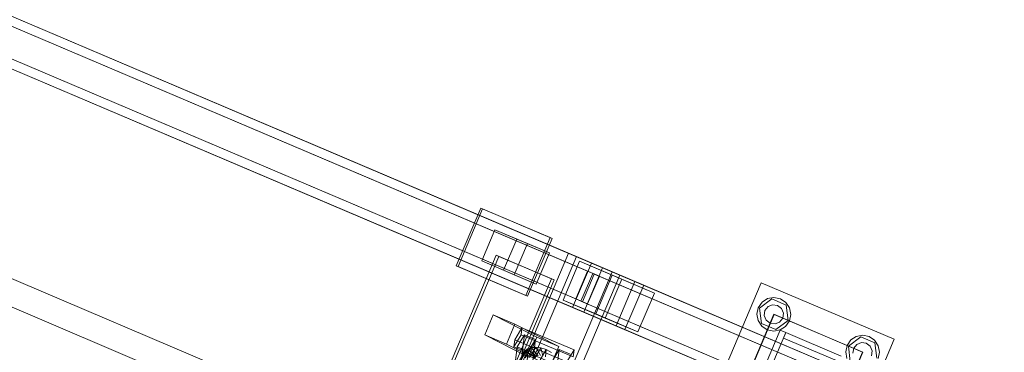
# Model space of a CAD drawing. Header units: millimetres. Extents: x -4738 to 65662, y -68080 to 6847.
# Tile 590 of 656: x 24950 to 25767, y -20803 to -20528. Entities that reach past the tile are written whole.
import ezdxf

# ---------------------------------------------------------------- set-up
doc = ezdxf.new("R2010")
doc.units = ezdxf.units.MM
doc.layers.add('superior_C10', color=7, linetype='Continuous', lineweight=0)

msp = doc.modelspace()

# ---------------------------------------------------------------- linework, layer by layer
at = {"layer": 'superior_C10'}
for p, q in [((27880.277, -21988.995), (18436.834, -17980.274)), ((18437.764, -17980.669), (27881.207, -21989.39)), ((25424.635, -20729.307), (24342.464, -20269.927)), ((25433.862, -20733.224), (24351.691, -20273.844)), ((25421.469, -20736.11), (24374.36, -20291.615)), ((25460.621, -20744.582), (24378.449, -20285.203)), ((25468.002, -20747.716), (24385.831, -20288.336)), ((25431.168, -20740.227), (24384.059, -20295.732)), ((25409.006, -20766.127), (24326.834, -20306.747)), ((24336.061, -20310.664), (25418.232, -20770.043)), ((25411.7, -20759.123), (24364.591, -20314.627)), ((25444.991, -20781.402), (24362.819, -20322.023)), ((24370.201, -20325.156), (25452.372, -20784.536)), ((24374.29, -20318.744), (25421.399, -20763.24)), ((25323.902, -20927.396), (24439.849, -20552.117)), ((24440.948, -20552.583), (25325.001, -20927.862)), ((25312.399, -20731.636), (25332.718, -20683.77)), ((25334.194, -20684.396), (25313.875, -20732.262)), ((25332.718, -20683.77), (25390.434, -20708.27)), ((25332.718, -20683.77), (25334.194, -20684.396)), ((25391.91, -20708.897), (25334.194, -20684.396)), ((25333.526, -20727.567), (25344.467, -20701.794)), ((25344.467, -20701.794), (25371.521, -20713.278)), ((25344.467, -20701.794), (25362.678, -20709.524)), ((25390.434, -20708.27), (25370.115, -20756.136)), ((25371.591, -20756.762), (25391.91, -20708.897)), ((25391.91, -20708.897), (25390.434, -20708.27)), ((25362.678, -20709.524), (25351.737, -20735.298)), ((25371.521, -20713.278), (25360.58, -20739.052)), ((25389.732, -20721.009), (25362.678, -20709.524)), ((25389.732, -20721.009), (25371.521, -20713.278)), ((25013.369, -21505.298), (25345.506, -20722.876)), ((25347.72, -20723.816), (25015.584, -21506.238)), ((25054.002, -21549.706), (25405.677, -20721.259)), ((25412.135, -20724), (25060.461, -21552.448)), ((25345.506, -20722.876), (25391.318, -20742.323)), ((25345.506, -20722.876), (25347.72, -20723.816)), ((25393.532, -20743.263), (25347.72, -20723.816)), ((25378.791, -20746.783), (25389.732, -20721.009)), ((25405.677, -20721.259), (25441.749, -20736.571)), ((25405.677, -20721.259), (25412.135, -20724)), ((25448.208, -20739.313), (25412.135, -20724)), ((25370.115, -20756.136), (25312.399, -20731.636)), ((25313.875, -20732.262), (25312.399, -20731.636)), ((25313.875, -20732.262), (25371.591, -20756.762)), ((25360.58, -20739.052), (25333.526, -20727.567)), ((25351.737, -20735.298), (25333.526, -20727.567)), ((25401.069, -20760.042), (25414.745, -20727.824)), ((25424.635, -20729.307), (25409.006, -20766.127)), ((25414.745, -20727.824), (25441.799, -20739.309)), ((25414.745, -20727.824), (25449.807, -20742.708)), ((25418.232, -20770.043), (25433.862, -20733.224)), ((25433.862, -20733.224), (25424.635, -20729.307)), ((26506.807, -21188.686), (25424.635, -20729.307)), ((26516.034, -21192.603), (25433.862, -20733.224)), ((25441.749, -20736.571), (25090.075, -21565.019)), ((25096.534, -21567.761), (25448.208, -20739.313)), ((25351.737, -20735.298), (25378.791, -20746.783)), ((25360.58, -20739.052), (25378.791, -20746.783)), ((25411.7, -20759.123), (25421.469, -20736.11)), ((25425.7, -20737.906), (25415.931, -20760.919)), ((25417.168, -20761.444), (25426.937, -20738.431)), ((25431.168, -20740.227), (25421.399, -20763.24)), ((25421.469, -20736.11), (25431.168, -20740.227)), ((25426.937, -20738.431), (25425.7, -20737.906)), ((26542.934, -21212.17), (25425.7, -20737.906)), ((26544.171, -21212.695), (25426.937, -20738.431)), ((25441.799, -20739.309), (25428.123, -20771.526)), ((25448.208, -20739.313), (25441.749, -20736.571)), ((25441.799, -20739.309), (25476.862, -20754.193)), ((25391.318, -20742.323), (25059.181, -21524.745)), ((25061.396, -21525.685), (25393.532, -20743.263)), ((25393.532, -20743.263), (25391.318, -20742.323)), ((25449.807, -20742.708), (25436.131, -20774.925)), ((25460.621, -20744.582), (25444.991, -20781.402)), ((25476.862, -20754.193), (25449.807, -20742.708)), ((25452.372, -20784.536), (25468.002, -20747.716)), ((25468.002, -20747.716), (25460.621, -20744.582)), ((26542.792, -21203.962), (25460.621, -20744.582)), ((26550.174, -21207.095), (25468.002, -20747.716)), ((25518.508, -20856.065), (25565.398, -20745.605)), ((25565.398, -20745.605), (25675.857, -20792.495)), ((25370.115, -20756.136), (25371.591, -20756.762)), ((25463.185, -20786.41), (25476.862, -20754.193)), ((25570.748, -20758.849), (25576.115, -20757.831)), ((25576.115, -20757.831), (25581.463, -20758.943)), ((25428.123, -20771.526), (25401.069, -20760.042)), ((25436.131, -20774.925), (25401.069, -20760.042)), ((25409.006, -20766.127), (25418.232, -20770.043)), ((26491.177, -21225.506), (25409.006, -20766.127)), ((25421.399, -20763.24), (25411.7, -20759.123)), ((25415.931, -20760.919), (25417.168, -20761.444)), ((26533.165, -21235.182), (25415.931, -20760.919)), ((25417.168, -20761.444), (26534.402, -21235.707)), ((25561.993, -20771.708), (25563.106, -20766.36)), ((25563.106, -20766.36), (25566.18, -20761.844)), ((25564.21, -20766.828), (25574.433, -20759.125)), ((25566.18, -20761.844), (25570.748, -20758.849)), ((25568.629, -20768.704), (25571.178, -20765.441)), ((25571.178, -20765.441), (25575.018, -20763.89)), ((25574.433, -20759.125), (25586.215, -20764.127)), ((25575.018, -20763.89), (25579.118, -20764.466)), ((25579.118, -20764.466), (25582.382, -20767.016)), ((25581.463, -20758.943), (25585.978, -20762.018)), ((25585.978, -20762.018), (25588.973, -20766.586)), ((25586.215, -20764.127), (25587.775, -20776.832)), ((25336.012, -20788.901), (25343.091, -20772.354)), ((25343.091, -20772.354), (25361.127, -20780.01)), ((25343.091, -20772.354), (25379.364, -20790.867)), ((25418.232, -20770.043), (26500.404, -21229.423)), ((25428.123, -20771.526), (25463.185, -20786.41)), ((25544.733, -20845.47), (25575.992, -20771.83)), ((25544.917, -20845.548), (25576.177, -20771.908)), ((25563.012, -20777.074), (25561.993, -20771.708)), ((25565.77, -20779.533), (25564.21, -20766.828)), ((25568.052, -20772.805), (25568.629, -20768.704)), ((25569.603, -20776.644), (25568.052, -20772.805)), ((25575.992, -20771.83), (25649.632, -20803.09)), ((25576.177, -20771.908), (25649.817, -20803.168)), ((25582.382, -20767.016), (25583.933, -20770.855)), ((25583.933, -20770.855), (25583.356, -20774.956)), ((25589.992, -20771.953), (25588.879, -20777.301)), ((25588.973, -20766.586), (25589.992, -20771.953)), ((25361.127, -20780.01), (25354.048, -20796.558)), ((25361.127, -20780.01), (25397.4, -20798.523)), ((25436.131, -20774.925), (25463.185, -20786.41)), ((25444.991, -20781.402), (25452.372, -20784.536)), ((26527.162, -21240.782), (25444.991, -20781.402)), ((25566.007, -20781.643), (25563.012, -20777.074)), ((25577.552, -20784.535), (25565.77, -20779.533)), ((25570.522, -20784.717), (25566.007, -20781.643)), ((25572.866, -20779.194), (25569.603, -20776.644)), ((25576.967, -20779.77), (25572.866, -20779.194)), ((25580.807, -20778.219), (25576.967, -20779.77)), ((25587.775, -20776.832), (25577.552, -20784.535)), ((25583.356, -20774.956), (25580.807, -20778.219)), ((25585.805, -20781.816), (25581.237, -20784.811)), ((25588.879, -20777.301), (25585.805, -20781.816)), ((25354.048, -20796.558), (25336.012, -20788.901)), ((25372.284, -20807.414), (25336.012, -20788.901)), ((25366.164, -20788.839), (25360.213, -20798.771)), ((25360.937, -20792.848), (25366.888, -20782.915)), ((25363.064, -20798.732), (25369.016, -20788.8)), ((25369.016, -20788.8), (25365.541, -20817.234)), ((25366.888, -20782.915), (25366.164, -20788.839)), ((25409.471, -20807.167), (25366.164, -20788.839)), ((25366.888, -20782.915), (25410.195, -20801.243)), ((25369.016, -20788.8), (25378.038, -20792.618)), ((25379.364, -20790.867), (25372.284, -20807.414)), ((25397.4, -20798.523), (25379.364, -20790.867)), ((25452.372, -20784.536), (26534.544, -21243.915)), ((25557.845, -20840.172), (25581.29, -20784.943)), ((25585.892, -20786.896), (25562.448, -20842.126)), ((25575.87, -20785.83), (25570.522, -20784.717)), ((25581.237, -20784.811), (25575.87, -20785.83)), ((25581.29, -20784.943), (25585.892, -20786.896)), ((25583.939, -20791.499), (25585.892, -20786.896)), ((25585.892, -20786.896), (25631.917, -20806.434)), ((25637.85, -20798.088), (25648.073, -20790.385)), ((25639.82, -20793.104), (25644.388, -20790.109)), ((25644.388, -20790.109), (25649.755, -20789.091)), ((25648.073, -20790.385), (25659.855, -20795.387)), ((25649.755, -20789.091), (25655.103, -20790.203)), ((25655.103, -20790.203), (25659.618, -20793.277)), ((25354.048, -20796.558), (25390.32, -20815.071)), ((25359.589, -20827.166), (25363.064, -20798.732)), ((25360.213, -20798.771), (25360.937, -20792.848)), ((25360.213, -20798.771), (25403.52, -20817.099)), ((25404.244, -20811.175), (25360.937, -20792.848)), ((25372.086, -20802.55), (25363.064, -20798.732)), ((25378.038, -20792.618), (25372.086, -20802.55)), ((25378.348, -20798.963), (25373.246, -20807.476)), ((25374.563, -20821.052), (25378.038, -20792.618)), ((25374.579, -20799.249), (25378.348, -20798.963)), ((25382.232, -20806.002), (25378.348, -20798.963)), ((25378.348, -20798.963), (25382.62, -20799.588)), ((25390.32, -20815.071), (25397.4, -20798.523)), ((25629.964, -20811.036), (25583.939, -20791.499)), ((25675.857, -20792.495), (25628.967, -20902.955)), ((25635.633, -20802.968), (25636.745, -20797.619)), ((25636.745, -20797.619), (25639.82, -20793.104)), ((25639.41, -20810.793), (25637.85, -20798.088)), ((25642.268, -20799.964), (25644.818, -20796.701)), ((25644.818, -20796.701), (25648.657, -20795.15)), ((25648.657, -20795.15), (25652.758, -20795.726)), ((25652.758, -20795.726), (25656.021, -20798.276)), ((25656.021, -20798.276), (25657.573, -20802.115)), ((25659.618, -20793.277), (25662.613, -20797.846)), ((25659.855, -20795.387), (25661.415, -20808.092)), ((25662.613, -20797.846), (25663.632, -20803.212)), ((25369.525, -20802.417), (25364.424, -20810.93)), ((25371.57, -20800.427), (25366.468, -20808.94)), ((25368.585, -20805.083), (25369.525, -20802.417)), ((25372.086, -20802.55), (25368.611, -20830.985)), ((25374.579, -20799.249), (25369.477, -20807.762)), ((25369.525, -20802.417), (25371.57, -20800.427)), ((25378.053, -20807.638), (25369.525, -20802.417)), ((25371.57, -20800.427), (25374.579, -20799.249)), ((25379.021, -20806.695), (25371.57, -20800.427)), ((25380.447, -20806.137), (25374.579, -20799.249)), ((25382.62, -20799.588), (25377.518, -20808.101)), ((25387.103, -20801.082), (25382.002, -20809.595)), ((25384.255, -20806.298), (25382.62, -20799.588)), ((25382.62, -20799.588), (25387.103, -20801.082)), ((25386.379, -20807.006), (25387.103, -20801.082)), ((25387.103, -20801.082), (25391.493, -20803.343)), ((25391.935, -20810.95), (25397.887, -20801.018)), ((25397.887, -20801.018), (25394.412, -20829.452)), ((25397.887, -20801.018), (25406.91, -20804.836)), ((25410.195, -20801.243), (25404.244, -20811.175)), ((25409.471, -20807.167), (25410.195, -20801.243)), ((25649.632, -20803.09), (25618.372, -20876.73)), ((25649.817, -20803.168), (25618.557, -20876.808)), ((25636.652, -20808.334), (25635.633, -20802.968)), ((25641.692, -20804.065), (25642.268, -20799.964)), ((25657.573, -20802.115), (25656.996, -20806.216)), ((25663.632, -20803.212), (25662.519, -20808.56))]:
    msp.add_line(p, q, dxfattribs=at)

doc.saveas('drawing.dxf')
